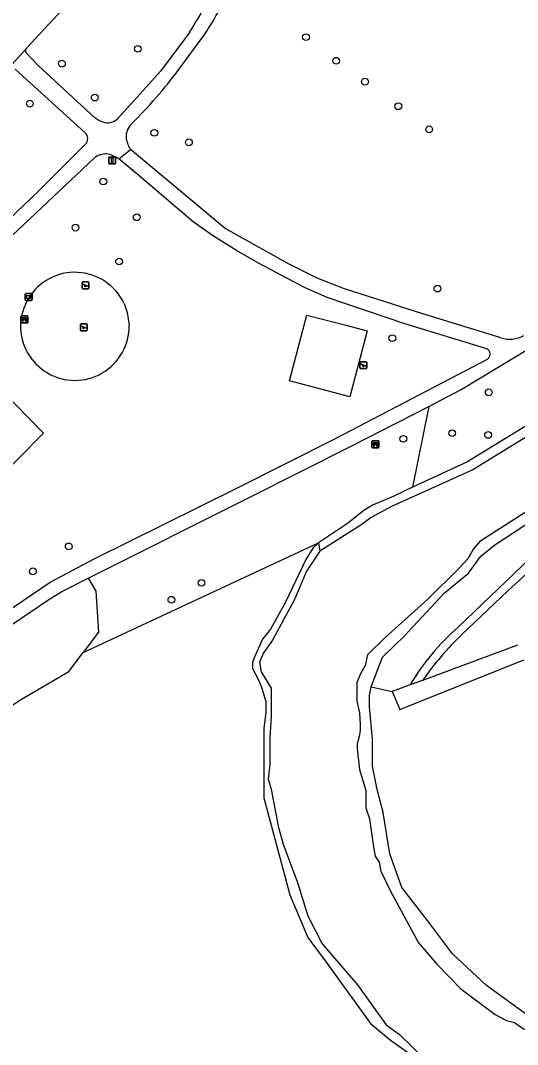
# Model space of a CAD drawing. Extents: x 160356 to 161355, y 381727 to 382845.
# Drawn here: x 160985 to 161057, y 381895.8 to 382044.2 of the extents above; entities that cross this region are included whole.
import ezdxf

# ---------------------------------------------------------------- set-up
doc = ezdxf.new("R2010")
doc.units = 0
for name, color, linetype in [('IMGEO_Afvalbak', 7, 'Continuous'), ('IMGEO_Bank', 7, 'Continuous'), ('IMGEO_Boom', 7, 'Continuous'), ('IMGEO_Fietspad_gesloten', 7, 'Continuous'), ('IMGEO_Groenvoorziening', 7, 'Continuous'), ('IMGEO_Loofbos', 7, 'Continuous'), ('IMGEO_Oever', 7, 'Continuous'), ('IMGEO_Speelvoorziening', 7, 'Continuous'), ('IMGEO_Verkeersbordpaal', 7, 'Continuous'), ('IMGEO_Voetpad_gesloten', 7, 'Continuous'), ('IMGEO_Voetpad_halfverhard', 7, 'Continuous'), ('IMGEO_Waterloop', 7, 'Continuous')]:
    doc.layers.add(name, color=color, linetype=linetype)

msp = doc.modelspace()

# ---------------------------------------------------------------- linework, layer by layer
at = {"layer": 'IMGEO_Afvalbak'}
for p, q in [((160985.69, 382003.7), (160985.69, 382004.5)), ((160985.69, 382004.5), (160985.69, 382003.7)), ((160985.79, 382004.6), (160986.58, 382004.6)), ((160986.58, 382004.6), (160985.79, 382004.6)), ((160986.68, 382004.5), (160986.68, 382003.7)), ((160986.68, 382003.7), (160986.68, 382004.5)), ((160986.58, 382003.6), (160985.79, 382003.6)), ((160985.79, 382003.6), (160986.58, 382003.6))]:
    msp.add_line(p, q, dxfattribs=at)
msp.add_lwpolyline([(160985.83, 382004.32), (160986.53, 382004.32), (160986.38, 382003.85), (160985.98, 382003.85), (160985.83, 382004.32)], dxfattribs=at)
for centre, start, end in [((160985.79, 382004.5), 90, 180), ((160985.79, 382004.5), 90, 180), ((160986.58, 382004.5), 0, 90), ((160986.58, 382004.5), 360, 90), ((160985.79, 382003.7), 180, 270), ((160985.79, 382003.7), 180, 270), ((160986.58, 382003.7), 270, 0), ((160986.58, 382003.7), 270, 0)]:
    msp.add_arc(centre, 0.1, start, end, dxfattribs=at)
at = {"layer": 'IMGEO_Bank'}
for p, q in [((160985.06, 382000.43), (160985.06, 382001.27)), ((160985.06, 382001.27), (160985.06, 382000.43)), ((160985.13, 382001.35), (160985.97, 382001.35)), ((160985.97, 382001.35), (160985.13, 382001.35)), ((160985.98, 382000.35), (160985.14, 382000.35)), ((160985.14, 382000.35), (160985.98, 382000.35)), ((160985.36, 382000.86), (160985.36, 382000.96)), ((160985.75, 382000.75), (160985.36, 382000.75)), ((160985.7, 382000.97), (160985.41, 382000.97)), ((160985.41, 382000.96), (160985.41, 382000.86)), ((160985.41, 382000.85), (160985.7, 382000.85)), ((160985.7, 382000.86), (160985.7, 382000.96)), ((160985.75, 382000.96), (160985.75, 382000.86)), ((160986.05, 382001.28), (160986.05, 382000.44)), ((160986.05, 382000.44), (160986.05, 382001.28)), ((161035.92, 381982.33), (161035.92, 381983.18)), ((161035.92, 381983.18), (161035.92, 381982.33)), ((161036, 381983.26), (161036.84, 381983.26)), ((161036.84, 381983.26), (161036, 381983.26)), ((161036.85, 381982.26), (161036.01, 381982.26)), ((161036.01, 381982.26), (161036.85, 381982.26)), ((161036.23, 381982.77), (161036.23, 381982.87)), ((161036.62, 381982.66), (161036.23, 381982.66)), ((161036.56, 381982.88), (161036.28, 381982.88)), ((161036.28, 381982.87), (161036.28, 381982.77)), ((161036.28, 381982.76), (161036.56, 381982.76)), ((161036.57, 381982.77), (161036.57, 381982.87)), ((161036.61, 381982.87), (161036.61, 381982.77)), ((161036.92, 381983.19), (161036.92, 381982.34)), ((161036.92, 381982.34), (161036.92, 381983.19))]:
    msp.add_line(p, q, dxfattribs=at)
for points in [[(160985.3, 382000.75), (160985.16, 382000.75), (160985.27, 382000.85), (160985.36, 382000.85)], [(160985.36, 382000.97), (160985.27, 382000.97), (160985.27, 382001.13), (160985.84, 382001.13), (160985.84, 382000.97), (160985.75, 382000.97)], [(160985.35, 382000.74), (160985.35, 382000.54), (160985.31, 382000.54), (160985.31, 382000.74)], [(160985.75, 382000.85), (160985.84, 382000.85), (160985.95, 382000.75), (160985.81, 382000.75)], [(160985.8, 382000.74), (160985.8, 382000.54), (160985.76, 382000.54), (160985.76, 382000.74)], [(161036.17, 381982.66), (161036.03, 381982.66), (161036.14, 381982.76), (161036.23, 381982.76)], [(161036.23, 381982.88), (161036.14, 381982.88), (161036.14, 381983.04), (161036.7, 381983.04), (161036.7, 381982.88), (161036.62, 381982.88)], [(161036.22, 381982.65), (161036.22, 381982.44), (161036.18, 381982.44), (161036.18, 381982.65)], [(161036.62, 381982.76), (161036.7, 381982.76), (161036.82, 381982.66), (161036.68, 381982.66)], [(161036.67, 381982.65), (161036.67, 381982.44), (161036.63, 381982.44), (161036.63, 381982.65)]]:
    msp.add_lwpolyline(points, dxfattribs=at)
for centre, radius, start, end in [((160985.13, 382001.27), 0.0779, 92.4484, 184.2845), ((160985.13, 382001.27), 0.0779, 92.4484, 184.2845), ((160985.13, 382000.43), 0.0779, 182.4484, 274.2845), ((160985.13, 382000.43), 0.0779, 182.4484, 274.2845), ((160985.3, 382000.74), 0.00671, 2.8957, 87.1043), ((160985.36, 382000.74), 0.00671, 92.8957, 177.1043), ((160985.36, 382000.96), 0.00671, 2.8957, 87.1043), ((160985.36, 382000.86), 0.00671, 272.8957, 357.1043), ((160985.41, 382000.96), 0.00671, 92.8957, 177.1043), ((160985.41, 382000.86), 0.00671, 182.8957, 267.1043), ((160985.7, 382000.96), 0.00671, 2.8957, 87.1043), ((160985.7, 382000.86), 0.00671, 272.8957, 357.1043), ((160985.75, 382000.96), 0.00671, 92.8957, 177.1043), ((160985.75, 382000.86), 0.00671, 182.8957, 267.1043), ((160985.75, 382000.74), 0.00671, 2.8957, 87.1043), ((160985.81, 382000.74), 0.00671, 92.8957, 177.1043), ((160985.98, 382001.27), 0.0779, 2.4484, 94.2845), ((160985.98, 382001.27), 0.0779, 2.4484, 94.2845), ((160985.98, 382000.43), 0.0779, 272.4484, 4.2845), ((160985.98, 382000.43), 0.0779, 272.4484, 4.2845), ((161036, 381983.18), 0.0779, 92.4484, 184.2845), ((161036, 381983.18), 0.0779, 92.4484, 184.2845), ((161036, 381982.34), 0.0779, 182.4484, 274.2845), ((161036, 381982.34), 0.0779, 182.4484, 274.2845), ((161036.17, 381982.65), 0.00671, 2.8957, 87.1043), ((161036.23, 381982.65), 0.00671, 92.8957, 177.1043), ((161036.23, 381982.87), 0.00671, 2.8957, 87.1043), ((161036.23, 381982.77), 0.00671, 272.8957, 357.1043), ((161036.28, 381982.87), 0.00671, 92.8957, 177.1043), ((161036.28, 381982.77), 0.00671, 182.8957, 267.1043), ((161036.56, 381982.87), 0.00671, 2.8957, 87.1043), ((161036.56, 381982.77), 0.00671, 272.8957, 357.1043), ((161036.62, 381982.87), 0.00671, 92.8957, 177.1043), ((161036.62, 381982.77), 0.00671, 182.8957, 267.1043), ((161036.62, 381982.65), 0.00671, 2.8957, 87.1043), ((161036.68, 381982.65), 0.00671, 92.8957, 177.1043), ((161036.85, 381983.18), 0.0779, 2.4484, 94.2845), ((161036.85, 381983.18), 0.0779, 2.4484, 94.2845), ((161036.85, 381982.34), 0.0779, 272.4484, 4.2845), ((161036.85, 381982.34), 0.0779, 272.4484, 4.2845)]:
    msp.add_arc(centre, radius, start, end, dxfattribs=at)
at = {"layer": 'IMGEO_Boom'}
for centre in [(161026.36, 382041.75), (161002, 382040.06), (161030.73, 382038.33), (160990.99, 382037.91), (161034.91, 382035.3), (160995.75, 382032.99), (160986.35, 382032.11), (161039.74, 382031.74), (161004.39, 382027.89), (161044.22, 382028.39), (161009.4, 382026.51), (160997, 382020.84), (161001.84, 382015.65), (160992.96, 382014.15), (160999.28, 382009.25), (161045.41, 382005.32), (161038.87, 381998.13), (161052.85, 381990.29), (161040.47, 381983.56), (161047.55, 381984.37), (161052.75, 381984.12), (160991.98, 381967.97), (160986.79, 381964.35), (161011.22, 381962.69), (161006.86, 381960.24)]:
    msp.add_circle(centre, 0.489, dxfattribs=at)
at = {"layer": 'IMGEO_Fietspad_gesloten'}
for points in [[(160985.74, 382040.03), (160986.48, 382040.85), (160994.96, 382049.95), (161000, 382055.36), (161018.43, 382075.12)], [(160985.74, 382040.03), (160983.19, 382037.2)]]:
    msp.add_lwpolyline(points, dxfattribs=at)
at = {"layer": 'IMGEO_Groenvoorziening'}
for points in [[(161093.32, 382006.28), (161082.36, 382000), (161078.09, 381997.55), (161049.65, 381980.15), (161041.82, 381976.53)], [(161000, 382003.14), (161000.46, 382001.87), (161000.74, 382000)], [(161026.47, 382001.49), (161032.13, 382000), (161035.22, 381999.19), (161032.71, 381989.64), (161023.97, 381991.94), (161026.08, 382000), (161026.47, 382001.49)], [(160965.27, 381961.09), (160951.23, 381975.44), (160974.28, 381998.74), (160988.32, 381984.39), (160965.27, 381961.09)], [(161035.79, 381947.64), (161037.43, 381951.94), (161040.64, 381955.03), (161046.45, 381961.25), (161049.91, 381964.09), (161051.69, 381966.56), (161053.71, 381968.2), (161059.48, 381971.98), (161061.6, 381973.8), (161064.29, 381975.08), (161074.62, 381981.06), (161081.41, 381984.6), (161087.56, 381987.54), (161093.93, 381990.1), (161097.92, 381991.86), (161099.91, 381992.95)], [(161044.16, 381988.26), (161041.82, 381976.53)], [(161041.82, 381976.53), (161039.08, 381975.25), (161035.98, 381973.96), (161034.73, 381973.15), (161032.39, 381971.27), (161028.16, 381968.49)], [(160994.07, 381952.58), (161028.16, 381968.49)], [(161028.16, 381968.49), (161027.36, 381967.7), (161026.34, 381966.05), (161023.41, 381959.9), (161021.21, 381955.98), (161020.06, 381954.54), (161018.86, 381951.84), (161018.6, 381951.08), (161018.6, 381950.28), (161019.42, 381948.74), (161019.9, 381947.55), (161020.53, 381945.48), (161020.53, 381943.89), (161020.27, 381941.61), (161020.27, 381931.52), (161024, 381917.47), (161026.61, 381911.29), (161029.28, 381907.73), (161035.7, 381898.84), (161038.63, 381896.44), (161041.72, 381894.27)], [(160994.81, 381963.36), (160995.93, 381961.46), (160996.3, 381955.55), (160994.07, 381952.58)], [(160945.29, 381912.27), (160946.96, 381911.83), (160951.54, 381913.88), (160953.86, 381916.83), (160957.73, 381920.97), (160962.4, 381925.74), (160970.93, 381933.55), (160974.74, 381937.67), (160979.52, 381942.07), (160984.88, 381945.71), (160992, 381949.83), (160994.07, 381952.58)]]:
    msp.add_lwpolyline(points, dxfattribs=at)
for centre, radius, start, end in [((160992.88, 381999.82), 7.86, 24.9591, 149.3334), ((160992.86, 381999.79), 7.86, 149.0808, 178.4839), ((160992.87, 381999.89), 7.87, 179.2189, 0.7811)]:
    msp.add_arc(centre, radius, start, end, dxfattribs=at)
at = {"layer": 'IMGEO_Loofbos'}
for points in [[(161064.27, 381894.13), (161061.51, 381897.81), (161052.54, 381904.36), (161047.59, 381908.93), (161043.96, 381913.78), (161040.23, 381918.57), (161038.52, 381923.41), (161037.54, 381929.4), (161036.68, 381932.73), (161035.98, 381936.11), (161035.98, 381940.07), (161035.56, 381944.74), (161035.56, 381946.4), (161035.79, 381947.64)], [(161035.79, 381947.64), (161038.85, 381946.93)]]:
    msp.add_lwpolyline(points, dxfattribs=at)
at = {"layer": 'IMGEO_Oever'}
msp.add_lwpolyline([(161028.16, 381968.49), (161028.36, 381967.27)], dxfattribs=at)
at = {"layer": 'IMGEO_Speelvoorziening'}
for p, q in [((160993.91, 382005.38), (160993.91, 382006.18)), ((160993.91, 382006.18), (160993.91, 382005.38)), ((160994.29, 382005.81), (160993.95, 382005.94)), ((160993.98, 382006.01), (160994.85, 382005.65)), ((160994.01, 382006.28), (160994.8, 382006.28)), ((160994.8, 382006.28), (160994.01, 382006.28)), ((160994.9, 382006.18), (160994.9, 382005.38)), ((160994.9, 382005.38), (160994.9, 382006.18)), ((160994.8, 382005.28), (160994.01, 382005.28)), ((160994.01, 382005.28), (160994.8, 382005.28)), ((160994.83, 382005.59), (160994.49, 382005.73)), ((160993.68, 381999.31), (160993.68, 382000.11)), ((160993.68, 382000.11), (160993.68, 381999.31)), ((160993.78, 382000.21), (160994.57, 382000.21)), ((160994.57, 382000.21), (160993.78, 382000.21)), ((160994.67, 382000.11), (160994.67, 381999.31)), ((160994.67, 381999.31), (160994.67, 382000.11)), ((160994.06, 381999.74), (160993.72, 381999.88)), ((160993.74, 381999.94), (160994.62, 381999.59)), ((160994.57, 381999.21), (160993.78, 381999.21)), ((160993.78, 381999.21), (160994.57, 381999.21)), ((160994.6, 381999.52), (160994.26, 381999.66)), ((161034.18, 381993.83), (161034.18, 381994.63)), ((161034.18, 381994.63), (161034.18, 381993.83)), ((161034.57, 381994.26), (161034.23, 381994.39)), ((161034.25, 381994.45), (161035.13, 381994.1)), ((161034.28, 381994.73), (161035.07, 381994.73)), ((161035.07, 381994.73), (161034.28, 381994.73)), ((161035.1, 381994.04), (161034.76, 381994.18)), ((161035.17, 381994.63), (161035.17, 381993.83)), ((161035.17, 381993.83), (161035.17, 381994.63)), ((161035.07, 381993.73), (161034.28, 381993.73)), ((161034.28, 381993.73), (161035.07, 381993.73))]:
    msp.add_line(p, q, dxfattribs=at)
for centre, radius, start, end in [((160994.01, 382006.18), 0.1, 90, 180), ((160994.01, 382006.18), 0.1, 90, 180), ((160993.96, 382005.97), 0.0327, 68.078, 248.078), ((160994.8, 382006.18), 0.1, 0, 90), ((160994.8, 382006.18), 0.1, 360, 90), ((160994.01, 382005.38), 0.1, 180, 270), ((160994.01, 382005.38), 0.1, 180, 270), ((160994.37, 382005.72), 0.12, 130.9928, 5.1632), ((160994.8, 382005.38), 0.1, 270, 0), ((160994.8, 382005.38), 0.1, 270, 0), ((160994.84, 382005.62), 0.0327, 248.078, 68.078), ((160993.78, 382000.11), 0.1, 90, 180), ((160993.78, 382000.11), 0.1, 90, 180), ((160994.57, 382000.11), 0.1, 0, 90), ((160994.57, 382000.11), 0.1, 360, 90), ((160993.78, 381999.31), 0.1, 180, 270), ((160993.78, 381999.31), 0.1, 180, 270), ((160993.73, 381999.91), 0.0327, 68.078, 248.078), ((160994.14, 381999.65), 0.12, 130.9928, 5.1632), ((160994.57, 381999.31), 0.1, 270, 0), ((160994.57, 381999.31), 0.1, 270, 0), ((160994.61, 381999.56), 0.0327, 248.078, 68.078), ((161034.28, 381994.63), 0.1, 90, 180), ((161034.28, 381994.63), 0.1, 90, 180), ((161034.24, 381994.42), 0.0327, 68.078, 248.078), ((161034.64, 381994.17), 0.12, 130.9928, 5.1632), ((161035.07, 381994.63), 0.1, 0, 90), ((161035.07, 381994.63), 0.1, 360, 90), ((161035.12, 381994.07), 0.0327, 248.078, 68.078), ((161034.28, 381993.83), 0.1, 180, 270), ((161034.28, 381993.83), 0.1, 180, 270), ((161035.07, 381993.83), 0.1, 270, 0), ((161035.07, 381993.83), 0.1, 270, 0)]:
    msp.add_arc(centre, radius, start, end, dxfattribs=at)
at = {"layer": 'IMGEO_Verkeersbordpaal'}
for p, q in [((160997.78, 382023.47), (160997.78, 382024.27)), ((160997.78, 382024.27), (160997.78, 382023.47)), ((160997.88, 382024.37), (160998.67, 382024.37)), ((160998.67, 382024.37), (160997.88, 382024.37)), ((160998.77, 382024.27), (160998.77, 382023.47)), ((160998.77, 382023.47), (160998.77, 382024.27)), ((160998.67, 382023.37), (160997.88, 382023.37)), ((160997.88, 382023.37), (160998.67, 382023.37))]:
    msp.add_line(p, q, dxfattribs=at)
msp.add_lwpolyline([(160998.2, 382024.25), (160998.35, 382024.25), (160998.35, 382023.5), (160998.2, 382023.5), (160998.2, 382024.25)], dxfattribs=at)
for centre, start, end in [((160997.88, 382024.27), 90, 180), ((160997.88, 382024.27), 90, 180), ((160998.67, 382024.27), 0, 90), ((160998.67, 382024.27), 360, 90), ((160997.88, 382023.47), 180, 270), ((160997.88, 382023.47), 180, 270), ((160998.67, 382023.47), 270, 0), ((160998.67, 382023.47), 270, 0)]:
    msp.add_arc(centre, 0.1, start, end, dxfattribs=at)
at = {"layer": 'IMGEO_Voetpad_gesloten'}
for points in [[(161009.51, 382042.48), (161005.28, 382036.8), (161002.76, 382034.01), (160999.05, 382029.89)], [(161007.94, 382037.08), (161011.7, 382042.18)], [(160995.77, 382030.08), (160987.5, 382037.68), (160985.86, 382039.41)], [(160984.23, 382037.12), (160994.35, 382027.9)], [(160994.38, 382026.19), (160987.7, 382019.51), (160971.09, 382003.68), (160952.64, 381984.6), (160951.84, 381983.73)], [(160999.23, 382024.1), (161000.95, 382025.45)], [(161054.61, 381998.19), (161042.5, 382001.88), (161031.92, 382005.26), (161027.96, 382006.82), (161023.83, 382008.92), (161014.66, 382014.03), (161000.95, 382025.45)], [(160995.66, 382024.23), (160976.91, 382006.57), (160950.64, 381979.53), (160943.19, 381971.15)], [(161052.44, 381996.62), (161040.71, 382000.19), (161029.42, 382004.03), (161026.16, 382005.46), (161019.56, 382008.95), (161016.27, 382010.84), (161012.94, 382012.91), (161010.01, 382015.01), (161001.84, 382021.94), (160999.23, 382024.1)], [(161044.16, 381988.26), (161048.86, 381990.68), (161087.81, 382014.21)], [(160957.71, 381940.78), (160965.91, 381946.93), (160989.31, 381962.79), (160995.77, 381966.22), (161016.03, 381976.26), (161030.62, 381983.6), (161052.65, 381995.11)], [(160994.81, 381963.36), (161018.33, 381975.16), (161032.91, 381982.48), (161044.16, 381988.26)], [(160937.01, 381920.64), (160940.39, 381924), (160949.01, 381931.24), (160957.92, 381938.49), (160964.43, 381943.56), (160989.23, 381960.37), (160990.97, 381961.43), (160994.81, 381963.36)]]:
    msp.add_lwpolyline(points, dxfattribs=at)
for centre, radius, start, end in [((160968.88, 382069.15), 48.59, 326.7137, 337.5913), ((160965.98, 382072.12), 54.65, 326.7793, 335.4366), ((160986.4, 382039.84), 0.694, 163.9898, 218.9111), ((160956.24, 382075.12), 64.18, 314.2959, 323.6475), ((160999.1, 382034.94), 5.89, 235.5353, 248.376), ((160997.64, 382031.43), 2.09, 250.0638, 312.6079), ((161003.06, 382027.25), 2.78, 135.8279, 181.794), ((160993.59, 382027.03), 1.15, 313.189, 48.6894), ((161004.53, 382027.82), 4.3, 188.8428, 213.5323), ((160997.37, 382022.12), 2.72, 88.2371, 128.825), ((160996.79, 382020.71), 4.17, 54.2706, 80.8978), ((161055.9, 382002.12), 4.14, 251.8498, 299.4725), ((161052.16, 381995.75), 0.91, 24.5845, 72.0575), ((161052.19, 381995.83), 0.853, 302.8497, 20.5849)]:
    msp.add_arc(centre, radius, start, end, dxfattribs=at)
at = {"layer": 'IMGEO_Voetpad_halfverhard'}
for points in [[(161099.73, 381991.1), (161084.57, 381985.11), (161081.39, 381983.63), (161071.92, 381977.23), (161068.63, 381974.79), (161058.78, 381966.21), (161048.4, 381956.26)], [(161100.34, 381989.48), (161098.59, 381989.09), (161089.57, 381985.72), (161082.01, 381982.51), (161079.06, 381980.63), (161071.03, 381974.69), (161062.18, 381967.51), (161055.59, 381961.52), (161048.95, 381955.21)], [(161057.02, 381953.65), (161043.27, 381948.56)], [(161038.85, 381946.93), (161039.94, 381944.32), (161057.92, 381951.51)], [(161043.27, 381948.56), (161041.45, 381947.89)], [(161041.45, 381947.89), (161038.85, 381946.93)]]:
    msp.add_lwpolyline(points, dxfattribs=at)
for centre, radius, start, end in [((161071.04, 381930.37), 34.39, 131.1803, 149.3718), ((161080.28, 381922.65), 45.18, 133.8977, 145.0063)]:
    msp.add_arc(centre, radius, start, end, dxfattribs=at)
at = {"layer": 'IMGEO_Waterloop'}
for points in [[(161166.63, 382045.71), (161150, 382035.52), (161129.64, 382023.54), (161096.55, 382005.18), (161094.37, 382004.15), (161086.65, 382000), (161072.99, 381992.66), (161061.05, 381985.54), (161050.56, 381979.08), (161038.77, 381973.74), (161035.81, 381972.15), (161034.44, 381971.13), (161028.36, 381967.27)], [(161058.13, 381972.86), (161051.55, 381968.66), (161050.65, 381967.6), (161049.82, 381966.19), (161048.51, 381964.76), (161044, 381960.34), (161037.85, 381954.78), (161035.3, 381952.24), (161034.95, 381950.69), (161034.28, 381949.5), (161033.71, 381948.26), (161033.71, 381945.54), (161034.11, 381943.87), (161034.23, 381942.16), (161034.23, 381941.28), (161034.08, 381940.41), (161033.76, 381939.35), (161033.76, 381938.66), (161034.1, 381935.65), (161035.05, 381932.62), (161035.05, 381930.08), (161035.55, 381928.52), (161036.17, 381924.09), (161036.4, 381923.08), (161036.98, 381922.23), (161037.21, 381920.91), (161038.62, 381918.03), (161042.65, 381910.52), (161045.35, 381907.39), (161048.8, 381903.86), (161053.79, 381900.14), (161055.41, 381899.27), (161056.59, 381898.98), (161058.03, 381898)], [(161028.36, 381967.27), (161026.43, 381964.36), (161024.71, 381960.29), (161021.53, 381954.4), (161020.2, 381952.53), (161019.64, 381951.2), (161019.88, 381949.78), (161021.3, 381947.43), (161021.3, 381943.42), (161021.14, 381940.18), (161021.14, 381936.35), (161020.86, 381934.23), (161021.32, 381932.78), (161022.32, 381927.44), (161023.06, 381924.83), (161025.14, 381919.26), (161026.63, 381914.46), (161028.73, 381910.4), (161033.83, 381904.43), (161037.99, 381898.64), (161039.88, 381897.29), (161045.7, 381891.6)]]:
    msp.add_lwpolyline(points, dxfattribs=at)

doc.saveas('drawing.dxf')
